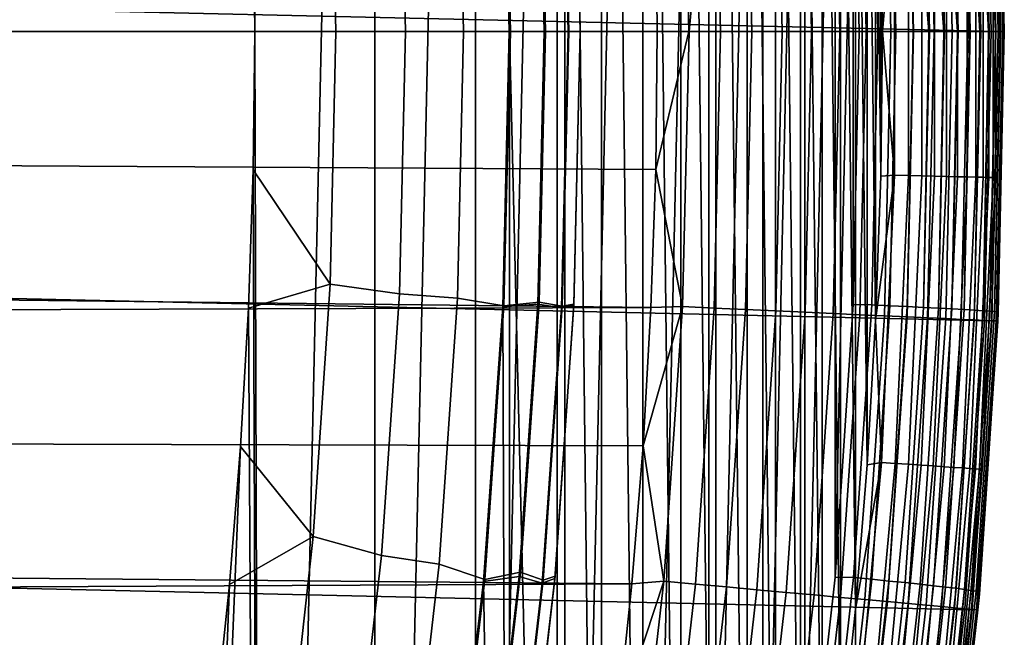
# Model space of a CAD drawing. Header units: metres. Extents: x -365 to 28, y -28 to 28.
# Tile 241 of 264: x 23.27 to 27.53, y -2.62 to 0.05. Entities that reach past the tile are written whole.
import ezdxf

# ---------------------------------------------------------------- set-up
doc = ezdxf.new("R2010")
doc.units = ezdxf.units.M
doc.layers.add('solid_24_501_103_XXX', color=7, linetype='CONTINUOUS')

msp = doc.modelspace()

# ---------------------------------------------------------------- linework, layer by layer
at = {"layer": 'solid_24_501_103_XXX'}
for points in [[(24.32085, 11.449468, 123.409782), (24.287638, 0, 123.40242), (24.280785, 0.598584, 123.400902)], [(24.805841, 10.366228, 123.517303), (24.320854, -11.449462, 123.409782), (24.287638, 0, 123.40242), (24.32085, 11.449468, 123.409782)], [(24.805843, -10.366222, 123.517303), (24.320854, -11.449462, 123.409782), (24.805841, 10.366228, 123.517303)], [(24.805843, -10.366222, 123.517303), (24.805841, 10.366228, 123.517303), (25.241844, 9.263501, 123.613968)], [(25.241846, -9.263494, 123.613968), (24.805843, -10.366222, 123.517303), (25.241844, 9.263501, 123.613968)], [(25.241846, -9.263494, 123.613968), (25.241844, 9.263501, 123.613968), (25.628155, 8.143441, 123.699608)], [(25.388189, 0, 111), (25.388189, 9.189116, 111), (25.358906, 1.189913, 111), (25.386808, 0, 111)], [(25.388189, 0, 111), (25.594107, -8.598933, 111), (25.594107, 8.598933, 111), (25.388189, 9.189116, 111)], [(25.786303, -8.004158, 111), (25.786303, 8.004158, 111), (25.594107, 8.598933, 111)], [(25.594107, -8.598933, 111), (25.786303, -8.004158, 111), (25.594107, 8.598933, 111)], [(25.628157, -8.143433, 123.699608), (25.241846, -9.263494, 123.613968), (25.628155, 8.143441, 123.699608)], [(25.628157, -8.143433, 123.699608), (25.628155, 8.143441, 123.699608), (25.964159, 7.008211, 123.774101)], [(25.964699, -7.405025, 111), (25.964699, 7.405025, 111), (25.786303, 8.004158, 111)], [(25.786303, -8.004158, 111), (25.964699, -7.405025, 111), (25.786303, 8.004158, 111)], [(26.129154, -6.802005, 111), (26.129154, 6.802005, 111), (25.964699, 7.405025, 111)], [(25.964699, -7.405025, 111), (26.129154, -6.802005, 111), (25.964699, 7.405025, 111)], [(25.964161, -7.008201, 123.774101), (25.628157, -8.143433, 123.699608), (25.964159, 7.008211, 123.774101)], [(25.964161, -7.008201, 123.774101), (25.964159, 7.008211, 123.774101), (26.249342, 5.859948, 123.837318)], [(26.279623, -6.195273, 111), (26.279623, 6.195273, 111), (26.129154, 6.802005, 111)], [(26.129154, -6.802005, 111), (26.279623, -6.195273, 111), (26.129154, 6.802005, 111)], [(26.415997, -5.58525, 111), (26.415997, 5.58525, 111), (26.279623, 6.195273, 111)], [(26.279623, -6.195273, 111), (26.415997, -5.58525, 111), (26.279623, 6.195273, 111)], [(26.249344, -5.859938, 123.837318), (25.964161, -7.008201, 123.774101), (26.249342, 5.859948, 123.837318)], [(26.249344, -5.859938, 123.837318), (26.249342, 5.859948, 123.837318), (26.483263, 4.700789, 123.889183)], [(26.53821, -4.972261, 111), (26.53821, 4.972261, 111), (26.415997, 5.58525, 111)], [(26.415997, -5.58525, 111), (26.53821, -4.972261, 111), (26.415997, 5.58525, 111)], [(26.646212, -4.356531, 111), (26.646212, 4.356531, 111), (26.53821, 4.972261, 111)], [(26.53821, -4.972261, 111), (26.646212, -4.356531, 111), (26.53821, 4.972261, 111)], [(26.483265, -4.700778, 123.889183), (26.249344, -5.859938, 123.837318), (26.483263, 4.700789, 123.889183)], [(26.483265, -4.700778, 123.889183), (26.483263, 4.700789, 123.889183), (26.665556, 3.532961, 123.929596)], [(26.739918, -3.73855, 111), (26.739918, 3.73855, 111), (26.646212, 4.356531, 111)], [(26.646212, -4.356531, 111), (26.739918, -3.73855, 111), (26.646212, 4.356531, 111)], [(26.819302, -3.118507, 111), (26.819302, 3.118507, 111), (26.739918, 3.73855, 111)], [(26.739918, -3.73855, 111), (26.819302, -3.118507, 111), (26.739918, 3.73855, 111)], [(26.665558, -3.532948, 123.929596), (26.483265, -4.700778, 123.889183), (26.665556, 3.532961, 123.929596)], [(26.665558, -3.532948, 123.929596), (26.665556, 3.532961, 123.929596), (26.795956, 2.358509, 123.958504)], [(26.884306, -2.496808, 111), (26.884306, 2.496808, 111), (26.819302, 3.118507, 111)], [(26.819302, -3.118507, 111), (26.884306, -2.496808, 111), (26.819302, 3.118507, 111)], [(-27.386051, 2.500842, -60), (27.471519, 1.251245, -60), (27.5, 0, -60), (-27.471519, 1.251245, -60)], [(26.9349, -1.873809, 111), (26.9349, 1.873809, 111), (26.884306, 2.496808, 111)], [(26.884306, -2.496808, 111), (26.9349, -1.873809, 111), (26.884306, 2.496808, 111)], [(26.795958, -2.3585, 123.958504), (26.665558, -3.532948, 123.929596), (26.795956, 2.358509, 123.958504)], [(26.795958, -2.3585, 123.958504), (26.795956, 2.358509, 123.958504), (26.874247, 1.179861, 123.975861)], [(26.971062, -1.249724, 111), (26.971062, 1.249724, 111), (26.9349, 1.873809, 111)], [(26.9349, -1.873809, 111), (26.971062, -1.249724, 111), (26.9349, 1.873809, 111)], [(-27.471519, 1.251245, -60), (27.5, 0, -60), (27.471519, -1.251245, -60), (-27.5, 0, -60)], [(26.992764, -0.625054, 111), (26.992764, 0.625054, 111), (26.971062, 1.249724, 111)], [(26.971062, -1.249724, 111), (26.992764, -0.625054, 111), (26.971062, 1.249724, 111)], [(27.106945, 1.233803, 159.93866), (27.135038, 0, 159.93866), (27.223703, 0, 159.832016), (27.195518, 1.237839, 159.832016)], [(27.195518, 1.237839, 159.832016), (27.223703, 0, 159.832016), (27.302139, 0, 159.717636), (27.273874, 1.241409, 159.717636)], [(27.273874, 1.241409, 159.717636), (27.302139, 0, 159.717636), (27.369677, 0, 159.596512), (27.341341, 1.244483, 159.596512)], [(27.341341, 1.244483, 159.596512), (27.369677, 0, 159.596512), (27.425737, 0, 159.46965), (27.397343, 1.247034, 159.46965)], [(27.397343, 1.247034, 159.46965), (27.425737, 0, 159.46965), (27.469841, 0, 159.338165), (27.441402, 1.249042, 159.338165)], [(27.441402, 1.249042, 159.338165), (27.469841, 0, 159.338165), (27.501614, 0, 159.203171), (27.473141, 1.250488, 159.203171)], [(27.471453, 1.252693, 110.5), (27.5, 0, 110.5), (27.5, 0, -60), (27.471519, 1.251245, -60)], [(27.489183, 0.631445, 110.559593), (27.5, 0, 110.5), (27.471453, 1.252693, 110.5)], [(27.473141, 1.250488, 159.203171), (27.501614, 0, 159.203171), (27.520781, 0, 159.065811), (27.492287, 1.25136, 159.065811)], [(27.492287, 1.25136, 159.065811), (27.520781, 0, 159.065811), (27.527178, 0, 158.927399), (27.49868, 1.251653, 158.927399)], [(27.49868, 1.251653, 158.927399), (27.527178, 0, 158.927399), (27.527178, 0, 124.76268), (27.500227, 1.217226, 124.756874)], [(25.613375, 1.194082, 113.262421), (25.641193, 0, 113.262421), (25.538425, 0, 112.122711), (25.511175, 1.179453, 112.122711)], [(25.665855, 1.183447, 114.405579), (25.693125, 0, 114.405579), (25.641193, 0, 113.262421), (25.613375, 1.194082, 113.262421)], [(26.136425, 1.189585, 160.421204), (26.163511, 0, 160.421204), (26.165581, 0, 160.421005), (26.273666, 1.195838, 160.402222)], [(26.273666, 1.195838, 160.402222), (26.165581, 0, 160.421005), (26.300896, 0, 160.402222)], [(26.43594, 0, 160.370636), (26.408571, 1.201984, 160.370636), (26.273666, 1.195838, 160.402222), (26.300896, 0, 160.402222)], [(26.56749, 0, 160.326706), (26.539986, 1.207972, 160.326706), (26.408571, 1.201984, 160.370636), (26.43594, 0, 160.370636)], [(26.694422, 0, 160.270828), (26.666784, 1.213749, 160.270828), (26.539986, 1.207972, 160.326706), (26.56749, 0, 160.326706)], [(26.815649, 0, 160.203461), (26.787886, 1.219266, 160.203461), (26.666784, 1.213749, 160.270828), (26.694422, 0, 160.270828)], [(26.787886, 1.219266, 160.203461), (26.815649, 0, 160.203461), (26.930136, 0, 160.125183), (26.902254, 1.224477, 160.125183)], [(26.902254, 1.224477, 160.125183), (26.930136, 0, 160.125183), (27.036903, 0, 160.036667), (27.008911, 1.229337, 160.036667)], [(27.008911, 1.229337, 160.036667), (27.036903, 0, 160.036667), (27.135038, 0, 159.93866), (27.106945, 1.233803, 159.93866)], [(27.177223, 1.192669, 124.114136), (27.203545, 0, 124.119972), (27.201309, 0, 124.118317), (27.107084, 1.189116, 124.067627)], [(27.242085, 1.196059, 124.16777), (27.26848, 0, 124.173622), (27.265669, 0, 124.171043), (27.177223, 1.192669, 124.114136)], [(27.177223, 1.192669, 124.114136), (27.265669, 0, 124.171043), (27.203545, 0, 124.119972)], [(27.300949, 1.199247, 124.227928), (27.327417, 0, 124.233795), (27.324203, 0, 124.230171), (27.242085, 1.196059, 124.16777)], [(27.242085, 1.196059, 124.16777), (27.324203, 0, 124.230171), (27.26848, 0, 124.173622)], [(27.353167, 1.202199, 124.293961), (27.379698, 0, 124.299843), (27.37628, 0, 124.295059), (27.300949, 1.199247, 124.227928)], [(27.300949, 1.199247, 124.227928), (27.37628, 0, 124.295059), (27.327417, 0, 124.233795)], [(27.398155, 1.204883, 124.36512), (27.424746, 0, 124.371017), (27.421337, 0, 124.365005), (27.353167, 1.202199, 124.293961)], [(27.353167, 1.202199, 124.293961), (27.421337, 0, 124.365005), (27.379698, 0, 124.299843)], [(27.435415, 1.207267, 124.440628), (27.462059, 0, 124.446533), (27.458885, 0, 124.439255), (27.398155, 1.204883, 124.36512)], [(27.398155, 1.204883, 124.36512), (27.458885, 0, 124.439255), (27.424746, 0, 124.371017)], [(27.464539, 1.209327, 124.519638), (27.491228, 0, 124.525551), (27.48852, 0, 124.516998), (27.435415, 1.207267, 124.440628)], [(27.435415, 1.207267, 124.440628), (27.48852, 0, 124.516998), (27.462059, 0, 124.446533)], [(27.485197, 1.211039, 124.601273), (27.511925, 0, 124.607201), (27.509918, 0, 124.597397), (27.464539, 1.209327, 124.519638)], [(27.464539, 1.209327, 124.519638), (27.509918, 0, 124.597397), (27.491228, 0, 124.525551)], [(27.497166, 1.212383, 124.684639), (27.523922, 0, 124.690575), (27.522852, 0, 124.679588), (27.485197, 1.211039, 124.601273)], [(27.485197, 1.211039, 124.601273), (27.522852, 0, 124.679588), (27.511925, 0, 124.607201)], [(27.523922, 0, 124.690575), (27.497166, 1.212383, 124.684639), (27.500227, 1.217226, 124.756874), (27.527178, 0, 124.76268)], [(24.912642, 1.134023, 121.210014), (24.938438, 0, 121.210014), (25.190159, 0, 120.093712), (25.163786, 1.152394, 120.093712)], [(25.163786, 1.152394, 120.093712), (25.190159, 0, 120.093712), (25.391937, 0, 118.967308), (25.364241, 1.185629, 118.967308)], [(25.511175, 1.179453, 112.122711), (25.538425, 0, 112.122711), (25.386808, 0, 111), (25.358906, 1.189913, 111)], [(25.364241, 1.185629, 118.967308), (25.391937, 0, 118.967308), (25.543373, 0, 117.833038), (25.516571, 1.169815, 117.833038)], [(25.516571, 1.169815, 117.833038), (25.543373, 0, 117.833038), (25.644165, 0, 116.693153), (25.616674, 1.187107, 116.693153)], [(25.616674, 1.187107, 116.693153), (25.644165, 0, 116.693153), (25.694117, 0, 115.549911), (25.66707, 1.178605, 115.549911)], [(25.66707, 1.178605, 115.549911), (25.694117, 0, 115.549911), (25.693125, 0, 114.405579), (25.665855, 1.183447, 114.405579)], [(26.163511, 0, 160.421204), (26.136425, 1.189585, 160.421204), (26.020344, 0.596745, 160.427399), (26.027178, 0, 160.427399)], [(26.874247, -1.179858, 123.975861), (26.795958, -2.3585, 123.958504), (26.874247, 1.179861, 123.975861)], [(26.954134, 1.18168, 123.997971), (26.980213, 0, 124.003754), (26.90033, 0, 123.981644), (26.874247, 1.179861, 123.975861)], [(26.874247, -1.179858, 123.975861), (26.874247, 1.179861, 123.975861), (26.90033, 0, 123.981644)], [(26.980213, 0, 124.003754), (26.954134, 1.18168, 123.997971), (27.032446, 1.18544, 124.028763), (27.058607, 0, 124.034561)], [(27.058607, 0, 124.034561), (27.032446, 1.18544, 124.028763), (27.107084, 1.189116, 124.067627), (27.133327, 0, 124.073448)], [(27.107084, 1.189116, 124.067627), (27.201309, 0, 124.118317), (27.133327, 0, 124.073448)], [(24.613026, 1.092793, 122.314011), (24.637274, 0, 122.314011), (24.938438, 0, 121.210014), (24.912642, 1.134023, 121.210014)], [(24.280785, 0.598584, 123.400902), (24.287638, 0, 123.40242), (24.637274, 0, 122.314011), (24.613026, 1.092793, 122.314011)], [(-2.376145, 0.432359, 160.427399), (-2.361991, 0, 160.427399), (26.027178, 0, 160.427399), (26.020344, 0.596745, 160.427399)], [(26.992764, -0.625054, 111), (27, 0, 111), (26.992764, 0.625054, 111)], [(27.053129, 0.621418, 110.996353), (26.992764, 0.625054, 111), (27, 0, 111)], [(27.053129, 0.621418, 110.996353), (27, 0, 111), (27.053129, -0.62141, 110.996353)], [(27.053129, 0.621418, 110.996353), (27.053129, -0.62141, 110.996353), (27.112562, -0.622772, 110.985458), (27.112562, 0.622787, 110.985458)], [(27.112562, 0.622787, 110.985458), (27.112562, -0.622772, 110.985458), (27.170248, -0.624093, 110.967468), (27.170248, 0.624115, 110.967468)], [(27.170248, 0.624115, 110.967468), (27.170248, -0.624093, 110.967468), (27.225342, -0.625356, 110.942642), (27.225342, 0.625383, 110.942642)], [(27.225342, 0.625383, 110.942642), (27.225342, -0.625356, 110.942642), (27.277039, -0.626541, 110.911354), (27.277037, 0.626574, 110.911354)], [(27.277037, 0.626574, 110.911354), (27.277039, -0.626541, 110.911354), (27.324583, -0.62763, 110.874054), (27.324581, 0.627668, 110.874054)], [(27.324581, 0.627668, 110.874054), (27.324583, -0.62763, 110.874054), (27.367281, -0.628609, 110.831284), (27.367279, 0.62865, 110.831284)], [(27.367279, 0.62865, 110.831284), (27.367281, -0.628609, 110.831284), (27.404507, -0.629463, 110.783676), (27.404507, 0.629507, 110.783676)], [(27.404507, 0.629507, 110.783676), (27.404507, -0.629463, 110.783676), (27.43572, -0.63018, 110.731926), (27.435719, 0.630224, 110.731926)], [(27.435719, 0.630224, 110.731926), (27.43572, -0.63018, 110.731926), (27.460461, -0.630749, 110.676788), (27.460461, 0.630791, 110.676788)], [(27.460461, 0.630791, 110.676788), (27.460461, -0.630749, 110.676788), (27.478371, -0.631163, 110.619064), (27.478369, 0.6312, 110.619064)], [(27.478369, 0.6312, 110.619064), (27.478371, -0.631163, 110.619064), (27.489185, -0.631415, 110.559593), (27.489183, 0.631445, 110.559593)], [(27.489183, 0.631445, 110.559593), (27.489185, -0.631415, 110.559593), (27.5, 0, 110.5)], [(-2.361991, 0, 160.427399), (-2.376145, -0.432359, 160.427399), (26.020344, -0.596727, 160.427399), (26.027178, 0, 160.427399)], [(24.287638, 0, 123.40242), (24.280785, -0.598584, 123.400902), (24.613026, -1.092793, 122.314011), (24.637274, 0, 122.314011)], [(24.320854, -11.449462, 123.409782), (24.280785, -0.598584, 123.400902), (24.287638, 0, 123.40242)], [(25.358906, -1.189913, 111), (25.386808, 0, 111), (25.538425, 0, 112.122711), (25.511175, -1.179453, 112.122711)], [(25.388189, 0, 111), (25.386808, 0, 111), (25.358906, -1.189913, 111), (25.388189, -9.189116, 111)], [(26.163511, 0, 160.421204), (26.027178, 0, 160.427399), (26.020344, -0.596727, 160.427399)], [(26.165581, 0, 160.421005), (26.163511, 0, 160.421204), (26.020344, -0.596727, 160.427399), (26.136425, -1.189585, 160.421204)], [(26.273666, -1.195838, 160.402222), (26.300896, 0, 160.402222), (26.165581, 0, 160.421005), (26.136425, -1.189585, 160.421204)], [(26.408571, -1.201984, 160.370636), (26.43594, 0, 160.370636), (26.300896, 0, 160.402222), (26.273666, -1.195838, 160.402222)], [(26.539986, -1.207972, 160.326706), (26.56749, 0, 160.326706), (26.43594, 0, 160.370636), (26.408571, -1.201984, 160.370636)], [(26.666784, -1.213749, 160.270828), (26.694422, 0, 160.270828), (26.56749, 0, 160.326706), (26.539986, -1.207972, 160.326706)], [(26.787886, -1.219266, 160.203461), (26.815649, 0, 160.203461), (26.694422, 0, 160.270828), (26.666784, -1.213749, 160.270828)], [(26.902254, -1.224477, 160.125183), (26.930136, 0, 160.125183), (26.815649, 0, 160.203461), (26.787886, -1.219266, 160.203461)], [(26.980213, 0, 124.003754), (26.954134, -1.181679, 123.997971), (26.874247, -1.179858, 123.975861), (26.90033, 0, 123.981644)], [(27.008911, -1.229337, 160.036667), (27.036903, 0, 160.036667), (26.930136, 0, 160.125183), (26.902254, -1.224477, 160.125183)], [(27.106945, -1.233803, 159.93866), (27.135038, 0, 159.93866), (27.036903, 0, 160.036667), (27.008911, -1.229337, 160.036667)], [(27.195518, -1.237839, 159.832016), (27.223703, 0, 159.832016), (27.135038, 0, 159.93866), (27.106945, -1.233803, 159.93866)], [(27.273874, -1.241409, 159.717636), (27.302139, 0, 159.717636), (27.223703, 0, 159.832016), (27.195518, -1.237839, 159.832016)], [(27.341341, -1.244483, 159.596512), (27.369677, 0, 159.596512), (27.302139, 0, 159.717636), (27.273874, -1.241409, 159.717636)], [(27.397343, -1.247034, 159.46965), (27.425737, 0, 159.46965), (27.369677, 0, 159.596512), (27.341341, -1.244483, 159.596512)], [(27.441402, -1.249042, 159.338165), (27.469841, 0, 159.338165), (27.425737, 0, 159.46965), (27.397343, -1.247034, 159.46965)], [(27.473141, -1.250488, 159.203171), (27.501614, 0, 159.203171), (27.469841, 0, 159.338165), (27.441402, -1.249042, 159.338165)], [(27.5, 0, 110.5), (27.471453, -1.252693, 110.5), (27.471519, -1.251245, -60), (27.5, 0, -60)], [(27.489185, -0.631415, 110.559593), (27.471453, -1.252693, 110.5), (27.5, 0, 110.5)], [(27.492287, -1.25136, 159.065811), (27.520781, 0, 159.065811), (27.501614, 0, 159.203171), (27.473141, -1.250488, 159.203171)], [(27.520781, 0, 159.065811), (27.492287, -1.25136, 159.065811), (27.49868, -1.251653, 158.927399), (27.527178, 0, 158.927399)], [(27.500227, -1.217221, 124.756874), (27.527178, 0, 124.76268), (27.527178, 0, 158.927399), (27.49868, -1.251653, 158.927399)], [(27.386051, -2.500842, -60), (-27.471519, -1.251245, -60), (-27.5, 0, -60), (27.471519, -1.251245, -60)], [(24.637274, 0, 122.314011), (24.613026, -1.092793, 122.314011), (24.912642, -1.134023, 121.210014), (24.938438, 0, 121.210014)], [(24.938438, 0, 121.210014), (24.912642, -1.134023, 121.210014), (25.163786, -1.152394, 120.093712), (25.190159, 0, 120.093712)], [(25.190159, 0, 120.093712), (25.163786, -1.152394, 120.093712), (25.364241, -1.185629, 118.967308), (25.391937, 0, 118.967308)], [(25.391937, 0, 118.967308), (25.364241, -1.185629, 118.967308), (25.516571, -1.169815, 117.833038), (25.543373, 0, 117.833038)], [(25.388189, 0, 111), (25.388189, -9.189116, 111), (25.594107, -8.598933, 111)], [(25.511175, -1.179453, 112.122711), (25.538425, 0, 112.122711), (25.641193, 0, 113.262421), (25.613375, -1.194082, 113.262421)], [(25.543373, 0, 117.833038), (25.516571, -1.169815, 117.833038), (25.616674, -1.187107, 116.693153), (25.644165, 0, 116.693153)], [(25.693125, 0, 114.405579), (25.665855, -1.183447, 114.405579), (25.613375, -1.194082, 113.262421), (25.641193, 0, 113.262421)], [(25.644165, 0, 116.693153), (25.616674, -1.187107, 116.693153), (25.66707, -1.178605, 115.549911), (25.694117, 0, 115.549911)], [(25.694117, 0, 115.549911), (25.66707, -1.178605, 115.549911), (25.665855, -1.183447, 114.405579), (25.693125, 0, 114.405579)], [(26.954134, -1.181679, 123.997971), (26.980213, 0, 124.003754), (27.058607, 0, 124.034561), (27.032446, -1.185438, 124.028763)], [(27.053129, -0.62141, 110.996353), (27, 0, 111), (26.992764, -0.625054, 111)], [(27.032446, -1.185438, 124.028763), (27.058607, 0, 124.034561), (27.133327, 0, 124.073448), (27.107084, -1.189115, 124.067627)], [(27.107084, -1.189115, 124.067627), (27.133327, 0, 124.073448), (27.201309, 0, 124.118317), (27.177223, -1.192668, 124.114136)], [(27.177223, -1.192668, 124.114136), (27.203545, 0, 124.119972), (27.265669, 0, 124.171043), (27.242085, -1.196057, 124.16777)], [(27.201309, 0, 124.118317), (27.203545, 0, 124.119972), (27.177223, -1.192668, 124.114136)], [(27.242085, -1.196057, 124.16777), (27.26848, 0, 124.173622), (27.324203, 0, 124.230171), (27.300949, -1.199246, 124.227928)], [(27.265669, 0, 124.171043), (27.26848, 0, 124.173622), (27.242085, -1.196057, 124.16777)], [(27.300949, -1.199246, 124.227928), (27.327417, 0, 124.233795), (27.37628, 0, 124.295059), (27.353167, -1.202198, 124.293961)], [(27.324203, 0, 124.230171), (27.327417, 0, 124.233795), (27.300949, -1.199246, 124.227928)], [(27.353167, -1.202198, 124.293961), (27.379698, 0, 124.299843), (27.421337, 0, 124.365005), (27.398155, -1.204881, 124.36512)], [(27.37628, 0, 124.295059), (27.379698, 0, 124.299843), (27.353167, -1.202198, 124.293961)], [(27.398155, -1.204881, 124.36512), (27.424746, 0, 124.371017), (27.458885, 0, 124.439255), (27.435415, -1.207266, 124.440628)], [(27.421337, 0, 124.365005), (27.424746, 0, 124.371017), (27.398155, -1.204881, 124.36512)], [(27.435415, -1.207266, 124.440628), (27.462059, 0, 124.446533), (27.48852, 0, 124.516998), (27.464539, -1.209325, 124.519638)], [(27.458885, 0, 124.439255), (27.462059, 0, 124.446533), (27.435415, -1.207266, 124.440628)], [(27.464539, -1.209325, 124.519638), (27.491228, 0, 124.525551), (27.509918, 0, 124.597397), (27.485197, -1.211037, 124.601273)], [(27.48852, 0, 124.516998), (27.491228, 0, 124.525551), (27.464539, -1.209325, 124.519638)], [(27.485197, -1.211037, 124.601273), (27.511925, 0, 124.607201), (27.522852, 0, 124.679588), (27.497166, -1.212382, 124.684639)], [(27.509918, 0, 124.597397), (27.511925, 0, 124.607201), (27.485197, -1.211037, 124.601273)], [(27.497166, -1.212382, 124.684639), (27.523922, 0, 124.690575), (27.527178, 0, 124.76268), (27.500227, -1.217221, 124.756874)], [(27.522852, 0, 124.679588), (27.523922, 0, 124.690575), (27.497166, -1.212382, 124.684639)], [(-2.376145, -0.432359, 160.427399), (-2.41855, -0.862896, 160.427399), (25.999752, -1.193799, 160.427399), (26.020344, -0.596727, 160.427399)], [(24.280785, -0.598584, 123.400902), (24.260242, -1.19665, 123.396347), (24.613026, -1.092793, 122.314011)], [(24.320854, -11.449462, 123.409782), (24.260242, -1.19665, 123.396347), (24.280785, -0.598584, 123.400902)], [(26.136425, -1.189585, 160.421204), (26.020344, -0.596727, 160.427399), (25.999752, -1.193799, 160.427399)], [(27.053129, -0.62141, 110.996353), (26.992764, -0.625054, 111), (26.971062, -1.249724, 111)], [(27.053129, -0.62141, 110.996353), (26.971062, -1.249724, 111), (26.996063, -1.862927, 110.996353)], [(27.053129, -0.62141, 110.996353), (26.996063, -1.862927, 110.996353), (27.055372, -1.867016, 110.985458), (27.112562, -0.622772, 110.985458)], [(27.112562, -0.622772, 110.985458), (27.055372, -1.867016, 110.985458), (27.112936, -1.870985, 110.967468), (27.170248, -0.624093, 110.967468)], [(27.170248, -0.624093, 110.967468), (27.112936, -1.870985, 110.967468), (27.167913, -1.874776, 110.942642), (27.225342, -0.625356, 110.942642)], [(27.225342, -0.625356, 110.942642), (27.167913, -1.874776, 110.942642), (27.219501, -1.878333, 110.911354), (27.277039, -0.626541, 110.911354)], [(27.277039, -0.626541, 110.911354), (27.219501, -1.878333, 110.911354), (27.266945, -1.881605, 110.874054), (27.324583, -0.62763, 110.874054)], [(27.324583, -0.62763, 110.874054), (27.266945, -1.881605, 110.874054), (27.309553, -1.884543, 110.831284), (27.367281, -0.628609, 110.831284)], [(27.367281, -0.628609, 110.831284), (27.309553, -1.884543, 110.831284), (27.346701, -1.887105, 110.783676), (27.404507, -0.629463, 110.783676)], [(27.404507, -0.629463, 110.783676), (27.346701, -1.887105, 110.783676), (27.377848, -1.889254, 110.731926), (27.43572, -0.63018, 110.731926)], [(27.43572, -0.63018, 110.731926), (27.377848, -1.889254, 110.731926), (27.402536, -1.890959, 110.676788), (27.460461, -0.630749, 110.676788)], [(27.460461, -0.630749, 110.676788), (27.402536, -1.890959, 110.676788), (27.420408, -1.892194, 110.619064), (27.478371, -0.631163, 110.619064)], [(27.478371, -0.631163, 110.619064), (27.420408, -1.892194, 110.619064), (27.4312, -1.892943, 110.559593), (27.489185, -0.631415, 110.559593)], [(27.489185, -0.631415, 110.559593), (27.4312, -1.892943, 110.559593), (27.471453, -1.252693, 110.5)], [(-2.41855, -0.862896, 160.427399), (-2.489016, -1.289709, 160.427399), (25.999752, -1.193799, 160.427399)], [(24.260242, -1.19665, 123.396347), (24.226009, -1.794213, 123.388756), (24.540331, -2.183435, 122.314011), (24.613026, -1.092793, 122.314011)], [(24.613026, -1.092793, 122.314011), (24.540331, -2.183435, 122.314011), (24.835302, -2.265699, 121.210014), (24.912642, -1.134023, 121.210014)], [(24.912642, -1.134023, 121.210014), (24.835302, -2.265699, 121.210014), (25.084719, -2.302375, 120.093712), (25.163786, -1.152394, 120.093712)], [(25.163786, -1.152394, 120.093712), (25.084719, -2.302375, 120.093712), (25.281216, -2.368672, 118.967308), (25.364241, -1.185629, 118.967308)], [(25.275257, -2.377249, 111), (25.358906, -1.189913, 111), (25.511175, -1.179453, 112.122711), (25.429483, -2.356389, 112.122711)], [(25.388189, -9.189116, 111), (25.358906, -1.189913, 111), (25.275257, -2.377249, 111)], [(25.281216, -2.368672, 118.967308), (25.436224, -2.337174, 117.833038), (25.516571, -1.169815, 117.833038), (25.364241, -1.185629, 118.967308)], [(25.511175, -1.179453, 112.122711), (25.613375, -1.194082, 113.262421), (25.52998, -2.385573, 113.262421), (25.429483, -2.356389, 112.122711)], [(25.516571, -1.169815, 117.833038), (25.436224, -2.337174, 117.833038), (25.53426, -2.37167, 116.693153), (25.616674, -1.187107, 116.693153)], [(25.665855, -1.183447, 114.405579), (25.584105, -2.364381, 114.405579), (25.52998, -2.385573, 113.262421), (25.613375, -1.194082, 113.262421)], [(25.53426, -2.37167, 116.693153), (25.585989, -2.354728, 115.549911), (25.66707, -1.178605, 115.549911), (25.616674, -1.187107, 116.693153)], [(25.66707, -1.178605, 115.549911), (25.585989, -2.354728, 115.549911), (25.584105, -2.364381, 114.405579), (25.665855, -1.183447, 114.405579)], [(26.136425, -1.189585, 160.421204), (25.999752, -1.193799, 160.427399), (25.965405, -1.791242, 160.427399)], [(26.055223, -2.376704, 160.421204), (26.136425, -1.189585, 160.421204), (25.965405, -1.791242, 160.427399)], [(26.192039, -2.389197, 160.402222), (26.273666, -1.195838, 160.402222), (26.136425, -1.189585, 160.421204), (26.055223, -2.376704, 160.421204)], [(26.954134, -1.181679, 123.997971), (26.875957, -2.360952, 123.980637), (26.795958, -2.3585, 123.958504), (26.874247, -1.179858, 123.975861)], [(26.875957, -2.360952, 123.980637), (26.954134, -1.181679, 123.997971), (27.032446, -1.185438, 124.028763), (26.95402, -2.368463, 124.011375)], [(26.95402, -2.368463, 124.011375), (27.032446, -1.185438, 124.028763), (27.107084, -1.189115, 124.067627), (27.028416, -2.375808, 124.050186)], [(27.028416, -2.375808, 124.050186), (27.107084, -1.189115, 124.067627), (27.177223, -1.192668, 124.114136), (27.09832, -2.382905, 124.096642)], [(-2.489016, -1.289709, 160.427399), (-2.587248, -1.710999, 160.427399), (25.965405, -1.791242, 160.427399), (25.999752, -1.193799, 160.427399)], [(24.320854, -11.449462, 123.409782), (23.787674, -12.511083, 123.29158), (24.226009, -1.794213, 123.388756), (24.260242, -1.19665, 123.396347)], [(26.326525, -2.401477, 160.370636), (26.408571, -1.201984, 160.370636), (26.273666, -1.195838, 160.402222), (26.192039, -2.389197, 160.402222)], [(26.457529, -2.41344, 160.326706), (26.539986, -1.207972, 160.326706), (26.408571, -1.201984, 160.370636), (26.326525, -2.401477, 160.370636)], [(26.583935, -2.424982, 160.270828), (26.666784, -1.213749, 160.270828), (26.539986, -1.207972, 160.326706), (26.457529, -2.41344, 160.326706)], [(26.704659, -2.436006, 160.203461), (26.787886, -1.219266, 160.203461), (26.666784, -1.213749, 160.270828), (26.583935, -2.424982, 160.270828)], [(26.818672, -2.446417, 160.125183), (26.902254, -1.224477, 160.125183), (26.787886, -1.219266, 160.203461), (26.704659, -2.436006, 160.203461)], [(26.924997, -2.456125, 160.036667), (27.008911, -1.229337, 160.036667), (26.902254, -1.224477, 160.125183), (26.818672, -2.446417, 160.125183)], [(27.022726, -2.46505, 159.93866), (27.106945, -1.233803, 159.93866), (27.008911, -1.229337, 160.036667), (26.924997, -2.456125, 160.036667)], [(27.111023, -2.473112, 159.832016), (27.195518, -1.237839, 159.832016), (27.106945, -1.233803, 159.93866), (27.022726, -2.46505, 159.93866)], [(27.09832, -2.382905, 124.096642), (27.177223, -1.192668, 124.114136), (27.242085, -1.196057, 124.16777), (27.162956, -2.389676, 124.150223)], [(27.162956, -2.389676, 124.150223), (27.242085, -1.196057, 124.16777), (27.300949, -1.199246, 124.227928), (27.221611, -2.396045, 124.210342)], [(27.221611, -2.396045, 124.210342), (27.300949, -1.199246, 124.227928), (27.353167, -1.202198, 124.293961), (27.273632, -2.401943, 124.276329)], [(27.273632, -2.401943, 124.276329), (27.353167, -1.202198, 124.293961), (27.398155, -1.204881, 124.36512), (27.318443, -2.407304, 124.34745)], [(27.318443, -2.407304, 124.34745), (27.398155, -1.204881, 124.36512), (27.435415, -1.207266, 124.440628), (27.355547, -2.412067, 124.42292)], [(27.355547, -2.412067, 124.42292), (27.435415, -1.207266, 124.440628), (27.464539, -1.209325, 124.519638), (27.384533, -2.416182, 124.5019)], [(27.384533, -2.416182, 124.5019), (27.464539, -1.209325, 124.519638), (27.485197, -1.211037, 124.601273), (27.405079, -2.419601, 124.583511)], [(27.405079, -2.419601, 124.583511), (27.485197, -1.211037, 124.601273), (27.497166, -1.212382, 124.684639), (27.416958, -2.422287, 124.666862)], [(27.500227, -1.217221, 124.756874), (27.49868, -1.251653, 158.927399), (27.413242, -2.500711, 158.927399), (27.419411, -2.432198, 124.739479)], [(27.497166, -1.212382, 124.684639), (27.500227, -1.217221, 124.756874), (27.419411, -2.432198, 124.739479), (27.416958, -2.422287, 124.666862)], [(27.243822, -3.744907, -60), (-27.386051, -2.500842, -60), (-27.471519, -1.251245, -60), (27.386051, -2.500842, -60)], [(26.996063, -1.862927, 110.996353), (26.971062, -1.249724, 111), (26.9349, -1.873809, 111)], [(27.189135, -2.480245, 159.717636), (27.273874, -1.241409, 159.717636), (27.195518, -1.237839, 159.832016), (27.111023, -2.473112, 159.832016)], [(27.256392, -2.486386, 159.596512), (27.341341, -1.244483, 159.596512), (27.273874, -1.241409, 159.717636), (27.189135, -2.480245, 159.717636)], [(27.31222, -2.491484, 159.46965), (27.397343, -1.247034, 159.46965), (27.341341, -1.244483, 159.596512), (27.256392, -2.486386, 159.596512)], [(27.356142, -2.495495, 159.338165), (27.441402, -1.249042, 159.338165), (27.397343, -1.247034, 159.46965), (27.31222, -2.491484, 159.46965)], [(27.387781, -2.498384, 159.203171), (27.473141, -1.250488, 159.203171), (27.441402, -1.249042, 159.338165), (27.356142, -2.495495, 159.338165)], [(27.385874, -2.502785, 110.5), (27.386051, -2.500842, -60), (27.471519, -1.251245, -60), (27.471453, -1.252693, 110.5)], [(27.4312, -1.892943, 110.559593), (27.385874, -2.502785, 110.5), (27.471453, -1.252693, 110.5)], [(27.40687, -2.500127, 159.065811), (27.492287, -1.25136, 159.065811), (27.473141, -1.250488, 159.203171), (27.387781, -2.498384, 159.203171)], [(27.492287, -1.25136, 159.065811), (27.40687, -2.500127, 159.065811), (27.413242, -2.500711, 158.927399), (27.49868, -1.251653, 158.927399)], [(-2.587248, -1.710999, 160.427399), (-2.712831, -2.124991, 160.427399), (25.917248, -2.388334, 160.427399), (25.965405, -1.791242, 160.427399)], [(23.787674, -12.511083, 123.29158), (24.178114, -2.390708, 123.378143), (24.226009, -1.794213, 123.388756)], [(24.226009, -1.794213, 123.388756), (24.178114, -2.390708, 123.378143), (24.540331, -2.183435, 122.314011)], [(26.055223, -2.376704, 160.421204), (25.965405, -1.791242, 160.427399), (25.917248, -2.388334, 160.427399)], [(26.996063, -1.862927, 110.996353), (26.884306, -2.496808, 111), (26.882053, -3.100515, 110.996353)], [(26.996063, -1.862927, 110.996353), (26.882053, -3.100515, 110.996353), (26.941111, -3.107322, 110.985458), (27.055372, -1.867016, 110.985458)], [(26.996063, -1.862927, 110.996353), (26.9349, -1.873809, 111), (26.884306, -2.496808, 111)], [(27.055372, -1.867016, 110.985458), (26.941111, -3.107322, 110.985458), (26.998432, -3.11393, 110.967468), (27.112936, -1.870985, 110.967468)], [(27.112936, -1.870985, 110.967468), (26.998432, -3.11393, 110.967468), (27.053177, -3.120241, 110.942642), (27.167913, -1.874776, 110.942642)], [(27.167913, -1.874776, 110.942642), (27.053177, -3.120241, 110.942642), (27.104548, -3.126163, 110.911354), (27.219501, -1.878333, 110.911354)], [(27.219501, -1.878333, 110.911354), (27.104548, -3.126163, 110.911354), (27.151791, -3.13161, 110.874054), (27.266945, -1.881605, 110.874054)], [(27.266945, -1.881605, 110.874054), (27.151791, -3.13161, 110.874054), (27.19422, -3.136502, 110.831284), (27.309553, -1.884543, 110.831284)], [(27.309553, -1.884543, 110.831284), (27.19422, -3.136502, 110.831284), (27.231211, -3.140767, 110.783676), (27.346701, -1.887105, 110.783676)], [(27.346701, -1.887105, 110.783676), (27.231211, -3.140767, 110.783676), (27.262226, -3.144343, 110.731926), (27.377848, -1.889254, 110.731926)], [(27.377848, -1.889254, 110.731926), (27.262226, -3.144343, 110.731926), (27.28681, -3.14718, 110.676788), (27.402536, -1.890959, 110.676788)], [(27.402536, -1.890959, 110.676788), (27.28681, -3.14718, 110.676788), (27.304605, -3.149235, 110.619064), (27.420408, -1.892194, 110.619064)], [(27.420408, -1.892194, 110.619064), (27.304605, -3.149235, 110.619064), (27.315351, -3.150478, 110.559593), (27.4312, -1.892943, 110.559593)], [(27.4312, -1.892943, 110.559593), (27.315351, -3.150478, 110.559593), (27.385874, -2.502785, 110.5)], [(-2.712831, -2.124991, 160.427399), (-2.865211, -2.529855, 160.427399), (25.917248, -2.388334, 160.427399)], [(24.178114, -2.390708, 123.378143), (24.116579, -2.985927, 123.364502), (24.419333, -3.269779, 122.314011), (24.540331, -2.183435, 122.314011)], [(24.540331, -2.183435, 122.314011), (24.419333, -3.269779, 122.314011), (24.706585, -3.392688, 121.210014), (24.835302, -2.265699, 121.210014)], [(24.835302, -2.265699, 121.210014), (24.706585, -3.392688, 121.210014), (24.953129, -3.447534, 120.093712), (25.084719, -2.302375, 120.093712)], [(25.084719, -2.302375, 120.093712), (24.953129, -3.447534, 120.093712), (25.14304, -3.546547, 118.967308), (25.281216, -2.368672, 118.967308)], [(25.14304, -3.546547, 118.967308), (25.3025, -3.49963, 117.833038), (25.436224, -2.337174, 117.833038), (25.281216, -2.368672, 118.967308)], [(25.436224, -2.337174, 117.833038), (25.3025, -3.49963, 117.833038), (25.397099, -3.551147, 116.693153), (25.53426, -2.37167, 116.693153)], [(25.136047, -3.559368, 111), (25.275257, -2.377249, 111), (25.429483, -2.356389, 112.122711), (25.293524, -3.528296, 112.122711)], [(25.388189, -9.189116, 111), (25.275257, -2.377249, 111), (25.136047, -3.559368, 111), (25.168648, -9.774413, 111)], [(25.429483, -2.356389, 112.122711), (25.52998, -2.385573, 113.262421), (25.391188, -3.571888, 113.262421), (25.293524, -3.528296, 112.122711)], [(25.584105, -2.364381, 114.405579), (25.448044, -3.540297, 114.405579), (25.391188, -3.571888, 113.262421), (25.52998, -2.385573, 113.262421)], [(25.397099, -3.551147, 116.693153), (25.451044, -3.525894, 115.549911), (25.585989, -2.354728, 115.549911), (25.53426, -2.37167, 116.693153)], [(25.585989, -2.354728, 115.549911), (25.451044, -3.525894, 115.549911), (25.448044, -3.540297, 114.405579), (25.584105, -2.364381, 114.405579)], [(26.055223, -2.376704, 160.421204), (25.917248, -2.388334, 160.427399), (25.855282, -2.984813, 160.427399)], [(25.920076, -3.558897, 160.421204), (26.055223, -2.376704, 160.421204), (25.855282, -2.984813, 160.427399)], [(26.056181, -3.577604, 160.402222), (26.192039, -2.389197, 160.402222), (26.055223, -2.376704, 160.421204), (25.920076, -3.558897, 160.421204)], [(26.875957, -2.360952, 123.980637), (26.745861, -3.535413, 123.951797), (26.665558, -3.532948, 123.929596), (26.795958, -2.3585, 123.958504)], [(26.745861, -3.535413, 123.951797), (26.875957, -2.360952, 123.980637), (26.95402, -2.368463, 124.011375), (26.823511, -3.546658, 123.982445)], [(26.823511, -3.546658, 123.982445), (26.95402, -2.368463, 124.011375), (27.028416, -2.375808, 124.050186), (26.897501, -3.557653, 124.021164)], [(26.897501, -3.557653, 124.021164), (27.028416, -2.375808, 124.050186), (27.09832, -2.382905, 124.096642), (26.967014, -3.568278, 124.067535)], [(26.967014, -3.568278, 124.067535), (27.09832, -2.382905, 124.096642), (27.162956, -2.389676, 124.150223), (27.031279, -3.578415, 124.121033)], [(-2.865211, -2.529855, 160.427399), (-3.043744, -2.923887, 160.427399), (25.855282, -2.984813, 160.427399), (25.917248, -2.388334, 160.427399)], [(23.787674, -12.511083, 123.29158), (24.116579, -2.985927, 123.364502), (24.178114, -2.390708, 123.378143)], [(26.189968, -3.595993, 160.370636), (26.326525, -2.401477, 160.370636), (26.192039, -2.389197, 160.402222), (26.056181, -3.577604, 160.402222)], [(26.320292, -3.613905, 160.326706), (26.457529, -2.41344, 160.326706), (26.326525, -2.401477, 160.370636), (26.189968, -3.595993, 160.370636)], [(26.446041, -3.631189, 160.270828), (26.583935, -2.424982, 160.270828), (26.457529, -2.41344, 160.326706), (26.320292, -3.613905, 160.326706)], [(26.566139, -3.647696, 160.203461), (26.704659, -2.436006, 160.203461), (26.583935, -2.424982, 160.270828), (26.446041, -3.631189, 160.270828)], [(27.031279, -3.578415, 124.121033), (27.162956, -2.389676, 124.150223), (27.221611, -2.396045, 124.210342), (27.089582, -3.587951, 124.181076)], [(27.089582, -3.587951, 124.181076), (27.221611, -2.396045, 124.210342), (27.273632, -2.401943, 124.276329), (27.141279, -3.596781, 124.246986)], [(27.141279, -3.596781, 124.246986), (27.273632, -2.401943, 124.276329), (27.318443, -2.407304, 124.34745), (27.185795, -3.604806, 124.318039)], [(27.185795, -3.604806, 124.318039), (27.318443, -2.407304, 124.34745), (27.355547, -2.412067, 124.42292), (27.222637, -3.611938, 124.393456)], [(27.222637, -3.611938, 124.393456), (27.355547, -2.412067, 124.42292), (27.384533, -2.416182, 124.5019), (27.251396, -3.618097, 124.472382)], [(27.251396, -3.618097, 124.472382), (27.384533, -2.416182, 124.5019), (27.405079, -2.419601, 124.583511), (27.271753, -3.623216, 124.553955)], [(27.271753, -3.623216, 124.553955), (27.405079, -2.419601, 124.583511), (27.416958, -2.422287, 124.666862), (27.283485, -3.627238, 124.637268)], [(27.416958, -2.422287, 124.666862), (27.419411, -2.432198, 124.739479), (27.284855, -3.642679, 124.710518), (27.283485, -3.627238, 124.637268)], [(26.67956, -3.663285, 160.125183), (26.818672, -2.446417, 160.125183), (26.704659, -2.436006, 160.203461), (26.566139, -3.647696, 160.203461)], [(26.785332, -3.677824, 160.036667), (26.924997, -2.456125, 160.036667), (26.818672, -2.446417, 160.125183), (26.67956, -3.663285, 160.125183)], [(26.882555, -3.691186, 159.93866), (27.022726, -2.46505, 159.93866), (26.924997, -2.456125, 160.036667), (26.785332, -3.677824, 160.036667)], [(26.970394, -3.70326, 159.832016), (27.111023, -2.473112, 159.832016), (27.022726, -2.46505, 159.93866), (26.882555, -3.691186, 159.93866)], [(27.419411, -2.432198, 124.739479), (27.413242, -2.500711, 158.927399), (27.271042, -3.744587, 158.927399), (27.284855, -3.642679, 124.710518)], [(27.045269, -4.980287, -60), (-27.243822, -3.744907, -60), (-27.386051, -2.500842, -60), (27.243822, -3.744907, -60)], [(26.882053, -3.100515, 110.996353), (26.884306, -2.496808, 111), (26.819302, -3.118507, 111)], [(27.0481, -3.71394, 159.717636), (27.189135, -2.480245, 159.717636), (27.111023, -2.473112, 159.832016), (26.970394, -3.70326, 159.832016)], [(27.115007, -3.723136, 159.596512), (27.256392, -2.486386, 159.596512), (27.189135, -2.480245, 159.717636), (27.0481, -3.71394, 159.717636)], [(27.170546, -3.73077, 159.46965), (27.31222, -2.491484, 159.46965), (27.256392, -2.486386, 159.596512), (27.115007, -3.723136, 159.596512)], [(27.214239, -3.736775, 159.338165), (27.356142, -2.495495, 159.338165), (27.31222, -2.491484, 159.46965), (27.170546, -3.73077, 159.46965)], [(27.245714, -3.741102, 159.203171), (27.387781, -2.498384, 159.203171), (27.356142, -2.495495, 159.338165), (27.214239, -3.736775, 159.338165)], [(27.243437, -3.747681, 110.5), (27.243822, -3.744907, -60), (27.386051, -2.500842, -60), (27.385874, -2.502785, 110.5)], [(27.315351, -3.150478, 110.559593), (27.243437, -3.747681, 110.5), (27.385874, -2.502785, 110.5)], [(27.264704, -3.743711, 159.065811), (27.40687, -2.500127, 159.065811), (27.387781, -2.498384, 159.203171), (27.245714, -3.741102, 159.203171)], [(27.40687, -2.500127, 159.065811), (27.264704, -3.743711, 159.065811), (27.271042, -3.744587, 158.927399), (27.413242, -2.500711, 158.927399)]]:
    msp.add_3dface(points, dxfattribs=at)

doc.saveas('drawing.dxf')
